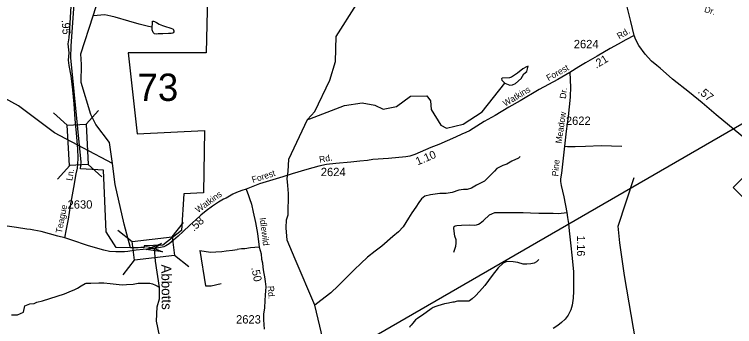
# Model space of a CAD drawing. Extents: x 1547597 to 1699558, y 810033 to 920809.
# Drawn here: x 1675799 to 1686598, y 834545 to 839232 of the extents above; entities that cross this region are included whole.
import ezdxf

# ---------------------------------------------------------------- set-up
doc = ezdxf.new("R2010")
doc.units = 0
for name, color, linetype in [('Exist Boundary Political City Limit New', 7, 'Continuous'), ('Exist Hydrographic Creek Single Shore', 7, 'Continuous'), ('Exist Hydrographic Misc Water Feature', 7, 'Continuous'), ('Exist Road Non-System Type 51', 7, 'Continuous'), ('Exist Road Primary NC Attributed', 7, 'Continuous'), ('Exist Road Primary NC Service Mileage Hundredths English Label', 7, 'Continuous'), ('Exist Road Primary NC Shield CELL', 7, 'Continuous'), ('Exist Road Secondary Mileage Hundredths English Label', 7, 'Continuous'), ('Exist Road Secondary Structure Standard Bridge Attributed CELL', 7, 'Continuous'), ('Exist Road Secondary Structure Standard Bridge CELL', 7, 'Continuous'), ('Exist Road Secondary Structure Standard Bridge Number Label', 7, 'Continuous'), ('Exist Road Secondary Type 51 Attributed', 7, 'Continuous'), ('Exist Road Secondary Type 51 Label', 7, 'Continuous'), ('Exist Road Secondary Type 51 Number Label', 7, 'Continuous'), ('Exist Utilities Electrical Transmission Line', 7, 'Continuous'), ('Map Preparation Boundary City Limit Buffer Line', 7, 'Continuous'), ('Old_Level_32', 7, 'Continuous')]:
    doc.layers.add(name, color=color, linetype=linetype)

msp = doc.modelspace()

# ---------------------------------------------------------------- linework, layer by layer
at = {"layer": 'Exist Boundary Political City Limit New'}
msp.add_lwpolyline([(1678737, 841191), (1678673, 838655), (1677506, 838653), (1677639, 837441), (1678648, 837487), (1678633, 836552), (1678339, 836539), (1678307, 835989), (1678023, 835768), (1677745, 835756), (1677740, 835729), (1677326, 835732), (1677175, 835966), (1677137, 836895), (1676789, 836915), (1676800, 837013), (1676647, 838581), (1676651, 838758), (1676772, 840443)], dxfattribs=at)
at = {"layer": 'Exist Hydrographic Creek Single Shore'}
for points in [[(1677270, 836994), (1676400, 837455), (1675862, 837860), (1675299, 838167), (1675016, 838284), (1674959, 838361), (1674844, 838563), (1674531, 838875), (1674490, 838958), (1674492, 839184), (1674344, 839341), (1673614, 839799), (1673508, 839936), (1673492, 840045), (1673476, 840777), (1673419, 841005), (1673222, 841206), (1673167, 841499), (1672971, 841910), (1672609, 842321), (1672371, 842815), (1672150, 843102)], [(1677270, 836994), (1677223, 837310), (1677018, 837580), (1676944, 837729), (1676799, 838208), (1676805, 838481), (1676796, 838642), (1676982, 839213), (1677053, 839445), (1677202, 839996)], [(1680021, 831538), (1679946, 831579), (1679625, 831808), (1679066, 832279), (1678835, 832483), (1678756, 832569), (1678563, 833203), (1678383, 833916), (1678264, 834082), (1678132, 834183), (1677976, 834409), (1677928, 834627), (1677939, 834844), (1677973, 834961), (1677976, 835132), (1677913, 835527), (1677898, 835716), (1677778, 835741), (1677655, 835725), (1677538, 835725), (1677444, 836085), (1677308, 836678), (1677270, 836994)]]:
    msp.add_lwpolyline(points, dxfattribs=at)
at = {"layer": 'Exist Hydrographic Misc Water Feature'}
for points in [[(1680195, 837653), (1680304, 837776), (1680527, 838244), (1680613, 838527), (1680625, 838902), (1680930, 839382), (1681154, 840070), (1681273, 840261), (1681383, 840419), (1681527, 840607), (1682253, 841475), (1682472, 841658), (1682639, 841720), (1682831, 841746), (1683022, 841709), (1683281, 841730), (1683507, 841811), (1683649, 841801)], [(1677863, 839038), (1677809, 839052), (1677669, 839085), (1677513, 839130), (1677309, 839191), (1677243, 839207), (1677157, 839226), (1676982, 839213)], [(1677863, 839038), (1677871, 839094), (1677871, 839104), (1677869, 839126), (1677871, 839129), (1677875, 839132), (1677886, 839131), (1677901, 839126), (1677931, 839109), (1677971, 839085), (1678019, 839063), (1678079, 839045), (1678113, 839034), (1678147, 839024), (1678170, 839016), (1678181, 839008), (1678187, 839000), (1678192, 838984), (1678191, 838968), (1678180, 838956), (1678169, 838950), (1678150, 838946), (1678112, 838946), (1678026, 838942), (1677956, 838939), (1677926, 838937), (1677900, 838942), (1677888, 838948), (1677878, 838959), (1677867, 839001), (1677863, 839034), (1677863, 839038)], [(1683154, 838200), (1683228, 838171), (1683270, 838177), (1683315, 838196), (1683400, 838270), (1683439, 838339), (1683483, 838373), (1683505, 838453), (1683480, 838447), (1683422, 838417), (1683342, 838349), (1683251, 838290), (1683225, 838279), (1683115, 838275), (1683103, 838265), (1683110, 838247), (1683154, 838200)], [(1680228, 837663), (1680747, 837865), (1681014, 837903), (1681206, 837869), (1681330, 837808), (1681531, 837849), (1681741, 838006), (1681982, 838011), (1682040, 837934), (1682047, 837803), (1682194, 837567), (1682277, 837522), (1682528, 837586), (1682813, 837768), (1683154, 838200)], [(1680021, 831538), (1680317, 831992), (1680497, 832415), (1680590, 833164), (1680590, 833514), (1680473, 834150), (1680306, 834869), (1680007, 835559), (1679889, 835843), (1679876, 836026), (1679880, 836150), (1679902, 836225), (1679909, 836544), (1679897, 836661), (1679890, 836769), (1679902, 836871), (1679913, 837058), (1680195, 837653), (1680228, 837663)], [(1683381, 837097), (1683357, 837075), (1683258, 837027), (1683181, 836982), (1683123, 836965), (1683071, 836940), (1683034, 836917), (1682998, 836876), (1682912, 836791), (1682849, 836730), (1682730, 836668), (1682651, 836624), (1682589, 836602), (1682533, 836603), (1682464, 836591), (1682362, 836560), (1682272, 836541), (1682178, 836545), (1682039, 836521), (1681953, 836501), (1681902, 836463), (1681863, 836408), (1681818, 836339), (1681758, 836254), (1681707, 836173), (1681627, 836041), (1681560, 835967), (1681474, 835897), (1681308, 835753), (1681211, 835679), (1681095, 835585), (1680995, 835494), (1680898, 835400), (1680778, 835282), (1680653, 835156), (1680546, 835054), (1680396, 834936), (1680306, 834869)], [(1685061, 833771), (1685119, 834317), (1684947, 835311), (1684876, 835802), (1684854, 836055), (1685092, 836782)], [(1683664, 835554), (1683630, 835519), (1683593, 835497), (1683545, 835486), (1683485, 835483), (1683427, 835484), (1683350, 835505), (1683276, 835518), (1683182, 835523), (1683126, 835496), (1683055, 835429), (1682965, 835314), (1682910, 835239), (1682851, 835161), (1682774, 835071), (1682711, 835006), (1682664, 834962), (1682622, 834930), (1682611, 834927), (1682585, 834928), (1682567, 834926), (1682547, 834925), (1682531, 834925), (1682509, 834925), (1682487, 834927), (1682443, 834926), (1682423, 834921), (1682407, 834916), (1682395, 834914), (1682371, 834910), (1682307, 834899), (1682248, 834886), (1682198, 834873), (1682150, 834859), (1682118, 834849), (1682078, 834830), (1682047, 834811), (1681972, 834757), (1681937, 834730), (1681842, 834664), (1681816, 834644), (1681773, 834597), (1681749, 834565), (1681731, 834545), (1681722, 834531)], [(1675757, 834719), (1675845, 834723), (1675934, 834761), (1675958, 834856), (1676032, 834885), (1676096, 834894), (1676134, 834913), (1676222, 834933), (1676553, 835037), (1676656, 835082), (1676698, 835099), (1676745, 835121), (1676803, 835158), (1676858, 835194), (1676875, 835198), (1676946, 835198), (1677063, 835202), (1677140, 835204), (1677233, 835192), (1677372, 835178), (1677416, 835172), (1677478, 835176), (1677578, 835181), (1677656, 835196), (1677732, 835195), (1677786, 835196), (1677830, 835195), (1677870, 835187), (1677914, 835168), (1677956, 835145), (1677970, 835137), (1677976, 835132)]]:
    msp.add_lwpolyline(points, dxfattribs=at)
at = {"layer": 'Exist Road Non-System Type 51'}
for points in [[(1684048, 837252), (1684094, 837250), (1684206, 837251), (1684362, 837256), (1684598, 837266), (1684908, 837253)], [(1682387, 835661), (1682420, 835751), (1682422, 835799), (1682421, 835847), (1682405, 835905), (1682392, 835979), (1682386, 836025), (1682394, 836047), (1682410, 836057), (1682432, 836064), (1682504, 836066), (1682616, 836071), (1682700, 836068), (1682728, 836071), (1682757, 836082), (1682785, 836098), (1682835, 836137), (1682922, 836221), (1682960, 836240), (1683004, 836256), (1683044, 836258), (1683120, 836257), (1683224, 836258), (1683320, 836256), (1683426, 836257), (1683536, 836254), (1683662, 836247), (1683790, 836248), (1683876, 836247), (1683958, 836245), (1684082, 836256)], [(1679468, 835738), (1679342, 835725), (1679254, 835713), (1679206, 835710), (1679142, 835701)], [(1678579, 835688), (1678741, 835664), (1678821, 835668), (1678911, 835672), (1678977, 835681), (1679071, 835693), (1679142, 835701)], [(1678579, 835688), (1678667, 835157), (1678749, 835157), (1678902, 835194)]]:
    msp.add_lwpolyline(points, dxfattribs=at)
at = {"layer": 'Exist Road Primary NC Attributed'}
for points in [[(1685094, 838915), (1685042, 839123), (1684982, 839366), (1684962, 839491), (1684951, 839557)], [(1687361, 836984), (1687198, 837072), (1687045, 837156), (1686961, 837215), (1686854, 837291), (1686693, 837419), (1686322, 837726), (1686113, 837903), (1685920, 838058), (1685668, 838259), (1685480, 838425), (1685430, 838463), (1685354, 838532), (1685259, 838634), (1685163, 838765), (1685119, 838851), (1685094, 838915)]]:
    msp.add_lwpolyline(points, dxfattribs=at)
at = {"layer": 'Exist Road Primary NC Shield CELL'}
msp.add_lwpolyline([(1686579, 836635), (1686912, 836968), (1687245, 836635), (1686912, 836302)], close=True, dxfattribs=at)
at = {"layer": 'Exist Road Secondary Structure Standard Bridge Attributed CELL'}
msp.add_lwpolyline([(1678018, 835667), (1677777, 835701), (1678003, 835792), (1677898, 835716)], close=True, dxfattribs=at)
at = {"layer": 'Exist Road Secondary Structure Standard Bridge CELL'}
for p, q in [((1677060, 837789), (1676875, 837583)), ((1676388, 837753), (1676593, 837569)), ((1676630, 836965), (1676446, 836760)), ((1676906, 836980), (1677111, 836795)), ((1678167, 835893), (1678337, 836110)), ((1677349, 835991), (1677567, 835821)), ((1677430, 835323), (1677601, 835541)), ((1678200, 835619), (1678417, 835448))]:
    msp.add_line(p, q, dxfattribs=at)
for points in [[(1676875, 837583), (1676907, 836980), (1676625, 836965), (1676593, 837569)], [(1677567, 835821), (1678167, 835894), (1678201, 835614), (1677601, 835541)]]:
    msp.add_lwpolyline(points, close=True, dxfattribs=at)
at = {"layer": 'Exist Road Secondary Type 51 Attributed'}
for points in [[(1676554, 835876), (1676580, 836009), (1676609, 836157), (1676639, 836356), (1676691, 836632), (1676727, 836839), (1676747, 836923), (1676752, 836983), (1676754, 837073), (1676749, 837215), (1676731, 837449), (1676712, 837660), (1676696, 837890), (1676675, 838101), (1676653, 838309), (1676623, 838466), (1676610, 838545), (1676622, 838654), (1676605, 838788), (1676619, 838878), (1676634, 839101), (1676649, 839355)], [(1685094, 838915), (1684966, 838848), (1684854, 838784), (1684733, 838718), (1684540, 838607), (1684363, 838505), (1684261, 838445), (1684126, 838358)], [(1684126, 838358), (1683950, 838256), (1683670, 838103), (1683383, 837936), (1683214, 837837), (1683009, 837716), (1682845, 837622), (1682734, 837555), (1682621, 837485), (1682569, 837458), (1682507, 837432), (1682415, 837389), (1682162, 837279), (1682045, 837232), (1681803, 837130), (1681730, 837104), (1681670, 837093), (1681408, 837069), (1681174, 837053), (1681096, 837041), (1680978, 837028), (1680846, 837013), (1680619, 836993), (1680477, 836976), (1680363, 836951), (1680183, 836902), (1679965, 836839), (1679822, 836795), (1679474, 836689), (1679275, 836610)], [(1684126, 838358), (1684130, 838321), (1684131, 838294), (1684135, 838237), (1684140, 838149), (1684131, 837987), (1684105, 837698), (1684075, 837480), (1684048, 837252), (1684033, 837118), (1684016, 836984), (1684001, 836847), (1683990, 836763), (1683990, 836723), (1683997, 836662), (1684038, 836494), (1684082, 836256), (1684095, 836183), (1684109, 836092), (1684120, 835985), (1684137, 835803), (1684161, 835571), (1684183, 835369), (1684183, 835233), (1684181, 835149), (1684183, 835075), (1684176, 834971), (1684161, 834869), (1684144, 834795), (1684103, 834718), (1684059, 834657), (1684001, 834605), (1683949, 834559), (1683877, 834515)], [(1679275, 836610), (1679211, 836590), (1679128, 836560), (1679074, 836531), (1678975, 836475), (1678937, 836458), (1678862, 836414), (1678771, 836353), (1678673, 836285), (1678596, 836217), (1678518, 836148), (1678431, 836066), (1678332, 835974), (1678254, 835904), (1678183, 835842), (1678118, 835788), (1678068, 835758), (1678038, 835743), (1677991, 835731), (1677898, 835716)], [(1679275, 836610), (1679311, 836514), (1679325, 836468), (1679353, 836385), (1679381, 836263), (1679415, 836106), (1679446, 835943), (1679468, 835738), (1679499, 835639), (1679506, 835559), (1679518, 835503), (1679523, 835439), (1679535, 835369), (1679550, 835292), (1679562, 835223), (1679568, 835144), (1679563, 835080), (1679562, 835016), (1679555, 834937), (1679549, 834829), (1679535, 834730), (1679533, 834648), (1679538, 834578), (1679544, 834508)], [(1676554, 835876), (1676449, 835905), (1676327, 835939), (1676203, 835971), (1676093, 835991), (1676040, 836001), (1675985, 836010), (1675833, 836033), (1675656, 836057)], [(1677898, 835716), (1677834, 835710), (1677623, 835691), (1677498, 835673), (1677448, 835666), (1677319, 835666), (1677225, 835672), (1677139, 835691), (1676909, 835759), (1676646, 835845), (1676554, 835876)]]:
    msp.add_lwpolyline(points, dxfattribs=at)
at = {"layer": 'Exist Utilities Electrical Transmission Line'}
msp.add_lwpolyline([(1667357, 830536), (1667410, 830555), (1673969, 832963), (1681130, 834361), (1691741, 840507), (1692051, 840498)], dxfattribs=at)
at = {"layer": 'Map Preparation Boundary City Limit Buffer Line'}
msp.add_lwpolyline([(1678737, 841191), (1678673, 838655), (1677506, 838653), (1677639, 837441), (1678648, 837487), (1678633, 836552), (1678339, 836539), (1678307, 835989), (1678023, 835768), (1677745, 835756), (1677740, 835729), (1677326, 835732), (1677175, 835966), (1677137, 836895), (1676789, 836915), (1676800, 837013), (1676647, 838581), (1676651, 838758), (1676772, 840443)], dxfattribs=at)

# ---------------------------------------------------------------- texts
at = {"layer": 'Exist Road Primary NC Service Mileage Hundredths English Label'}
msp.add_text('.57', height=125, rotation=320.6718, dxfattribs=at).set_placement((1686039, 838062))
at = {"layer": 'Exist Road Secondary Mileage Hundredths English Label'}
for s, rotation, p in [('.95', 274.2821, (1676507, 839148)), ('.21', 30.9148, (1684524, 838416)), ('1.10', 22.8071, (1681846, 836964)), ('.58', 43.1805, (1678491, 835967)), ('1.16', 270.0429, (1684235, 835912)), ('.50', 281.5141, (1679350, 835429))]:
    msp.add_text(s, height=120, rotation=rotation, dxfattribs=at).set_placement(p)
at = {"layer": 'Exist Road Secondary Structure Standard Bridge Number Label'}
msp.add_text('73', height=410.1, dxfattribs=at).set_placement((1677646, 837933))
at = {"layer": 'Exist Road Secondary Type 51 Label'}
for s, rotation, p in [('Dr.', 342.9488, (1686136, 839271)), ('Rd.', 30.3265, (1684869, 838857)), ('Forest', 28.937, (1683808, 838228)), ('Watkins', 30.9371, (1683159, 837846)), ('Dr.', 83.7099, (1684069, 837961)), ('Meadow', 81.7854, (1684004, 837288)), ('Rd.', 9.7868, (1680378, 837005)), ('Pine', 84.6394, (1683952, 836797)), ('Ln.', 80.3653, (1676666, 836729)), ('Forest', 17.5176, (1679376, 836701)), ('Watkins', 35.8364, (1678554, 836248)), ('Teague', 79.054, (1676510, 835941)), ('Idlewild', 277.065, (1679477, 836176)), ('Rd.', 272.5573, (1679598, 835154))]:
    msp.add_text(s, height=95, rotation=rotation, dxfattribs=at).set_placement(p)
at = {"layer": 'Exist Road Secondary Type 51 Number Label'}
for s, p in [('2624', (1684187, 838724)), ('2622', (1684069, 837573)), ('2624', (1680394, 836804)), ('2630', (1676597, 836316)), ('2623', (1679123, 834591))]:
    msp.add_text(s, height=125, dxfattribs=at).set_placement(p)
at = {"layer": 'Old_Level_32'}
msp.add_text('Abbotts', height=150, rotation=270.7048, dxfattribs=at).set_placement((1678002, 835477))

doc.saveas('drawing.dxf')
